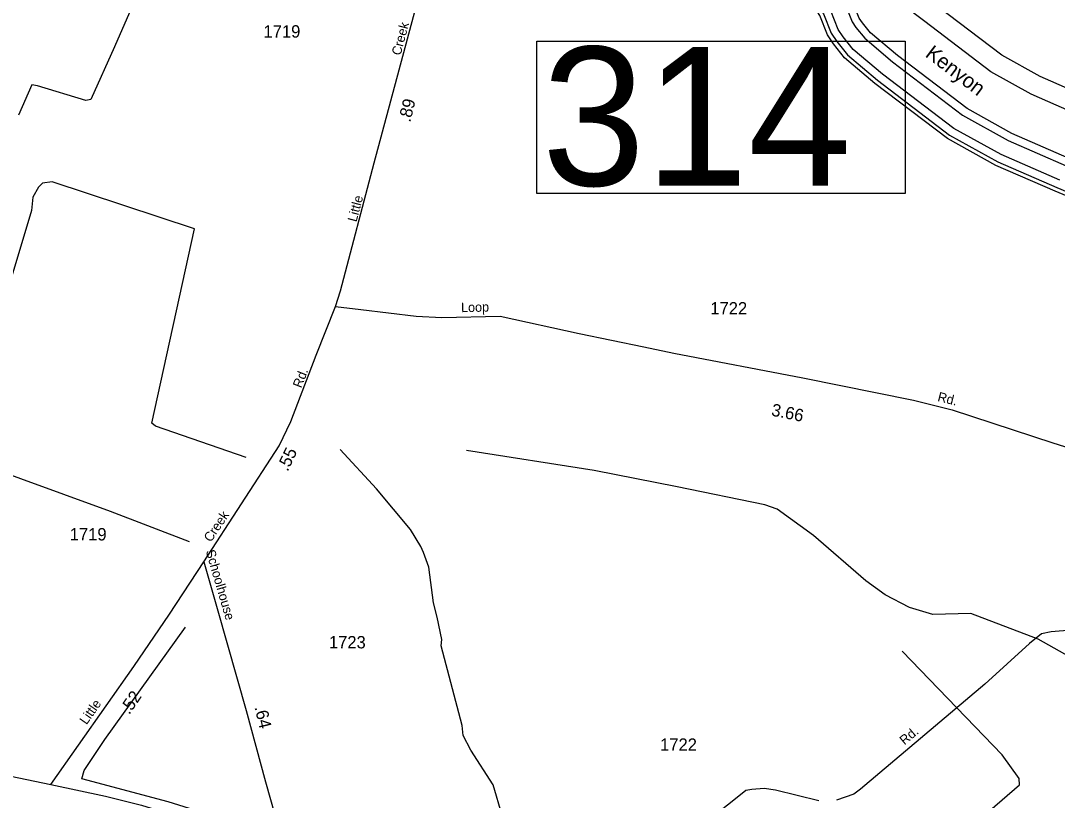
# Model space of a CAD drawing. Extents: x 2532689 to 2764727, y 536648 to 732970.
# Drawn here: x 2700476 to 2710939, y 634378 to 642250 of the extents above; entities that cross this region are included whole.
import ezdxf

# ---------------------------------------------------------------- set-up
doc = ezdxf.new("R2010")
doc.units = 0
for name, color, linetype in [('Exist Hydrographic Bay Label', 7, 'Continuous'), ('Exist Hydrographic Buffer Line', 7, 'Continuous'), ('Exist Hydrographic Creek Single Shore', 7, 'Continuous'), ('Exist Hydrographic River Shore', 7, 'Continuous'), ('Exist Road Secondary Mileage Hundredths English Label', 7, 'Continuous'), ('Exist Road Secondary Structure Standard Bridge Number Label', 7, 'Continuous'), ('Exist Road Secondary Type 20 Attributed', 7, 'Continuous'), ('Exist Road Secondary Type 51 Attributed', 7, 'Continuous'), ('Exist Road Secondary Type 51 Label', 7, 'Continuous'), ('Exist Road Secondary Type 51 Number Label', 7, 'Continuous')]:
    doc.layers.add(name, color=color, linetype=linetype)

msp = doc.modelspace()

# ---------------------------------------------------------------- linework, layer by layer
at = {"layer": 'Exist Hydrographic Buffer Line'}
for points in [[(2711312, 641448), (2710765, 641687), (2710378, 641902), (2709726, 642397), (2709501, 642570), (2709483, 642605), (2709468, 642680), (2709442, 642731), (2709423, 642915), (2709413, 642985), (2709368, 643154), (2709337, 643219), (2709315, 643347), (2709295, 643879), (2709280, 644014), (2709235, 644183), (2709222, 644214), (2709198, 644256), (2709185, 644299), (2709148, 644422)], [(2711060, 640859), (2710480, 641113), (2710028, 641365), (2709325, 641898), (2709053, 642129), (2708972, 642230), (2708941, 642277), (2708875, 642439), (2708847, 642495), (2708824, 642531), (2708817, 642559), (2708786, 642849), (2708783, 642874), (2708767, 642935), (2708740, 642992), (2708723, 643015), (2708677, 643279), (2708655, 643854), (2708650, 643903), (2708634, 643964), (2708626, 643982), (2708617, 644004)], [(2708527, 642403), (2708578, 642319), (2708657, 642126), (2708714, 642041), (2708822, 641905), (2709124, 641649), (2709852, 641096), (2710338, 640826), (2710934, 640565), (2711647, 640267)], [(2710966, 640639), (2710374, 640898), (2709896, 641163), (2709175, 641711), (2708880, 641961), (2708778, 642088), (2708728, 642163), (2708653, 642349)], [(2708801, 642409), (2708870, 642239), (2708907, 642183), (2708995, 642073), (2709275, 641836), (2709984, 641297), (2710445, 641041), (2711028, 640786)], [(2711233, 641264), (2710676, 641508), (2710269, 641734), (2709601, 642241), (2709370, 642418)]]:
    msp.add_lwpolyline(points, dxfattribs=at)
at = {"layer": 'Exist Hydrographic Creek Single Shore'}
for points in [[(2704284, 642519), (2701944, 642799), (2701785, 642822), (2701421, 641987), (2701183, 641455), (2701133, 641446), (2700646, 641594), (2700588, 641602), (2700453, 641297)], [(2702751, 637841), (2701835, 638155), (2701801, 638186), (2702231, 640148), (2700794, 640622), (2700695, 640611), (2700654, 640570), (2700598, 640469), (2700584, 640334), (2700375, 639636)], [(2702179, 636987), (2701381, 637293), (2700002, 637795), (2699439, 637989), (2699321, 638037), (2697728, 638426), (2697687, 638398), (2697647, 638324), (2697627, 638123), (2697564, 637953), (2697565, 637897), (2696902, 636297), (2696880, 636195), (2696825, 636045), (2696770, 635911), (2696747, 635818), (2696715, 635774), (2696645, 635565), (2696569, 635571), (2696393, 635643), (2696215, 635731), (2694910, 636667), (2694201, 637058), (2694033, 637098)], [(2705336, 634225), (2705246, 634533), (2705021, 634885), (2704943, 635033), (2704932, 635135), (2704721, 635937), (2704728, 636003), (2704681, 636228), (2704644, 636371), (2704594, 636733), (2704541, 636882), (2704515, 636940), (2704410, 637113), (2704067, 637523), (2703700, 637922)], [(2707101, 637544), (2706264, 637707), (2704975, 637911)], [(2713854, 636050), (2713613, 636044), (2713406, 635996), (2713072, 635664), (2712883, 635558), (2712330, 635387), (2712104, 635372), (2711786, 635464), (2711524, 635568), (2710747, 636007), (2710065, 636265), (2709682, 636256), (2709446, 636325), (2709201, 636453), (2709006, 636596), (2708478, 637051), (2708113, 637319), (2707987, 637363), (2707101, 637544)], [(2705049, 632653), (2705013, 632711), (2704331, 633386), (2704203, 633483), (2702654, 634146), (2701966, 634364), (2701093, 634595), (2701116, 634678), (2701326, 634992), (2702141, 636128)], [(2707679, 631279), (2707690, 631463), (2707754, 631607), (2707819, 631682), (2707875, 631776), (2707898, 631859), (2707985, 632362), (2708056, 632522), (2708226, 632720), (2709284, 633452), (2710133, 634166), (2710557, 634534), (2710556, 634600), (2710383, 634839), (2709374, 635885)]]:
    msp.add_lwpolyline(points, dxfattribs=at)
at = {"layer": 'Exist Hydrographic River Shore'}
msp.add_lwpolyline([(2713250, 639821), (2711634, 640229), (2710918, 640528), (2710320, 640790), (2709830, 641062), (2709099, 641617), (2708793, 641877), (2708681, 642017), (2708621, 642107), (2708541, 642304), (2708489, 642387), (2708461, 642494), (2708428, 642812), (2708385, 642859), (2708318, 643241), (2708295, 643841), (2708277, 643883), (2708249, 643980), (2708231, 644048), (2708213, 644082)], dxfattribs=at)
at = {"layer": 'Exist Road Secondary Structure Standard Bridge Number Label'}
msp.add_lwpolyline([(2705687, 642044), (2709403, 642044), (2709403, 640507), (2705687, 640507)], close=True, dxfattribs=at)
at = {"layer": 'Exist Road Secondary Type 20 Attributed'}
msp.add_lwpolyline([(2702324, 636785), (2702467, 636292), (2702753, 635286), (2702948, 634565), (2703172, 633768), (2703224, 633519)], dxfattribs=at)
at = {"layer": 'Exist Road Secondary Type 51 Attributed'}
for points in [[(2703653, 639364), (2703703, 639522), (2704043, 640817), (2704800, 643635), (2704841, 643765), (2704870, 643810), (2704897, 643848)], [(2702324, 636785), (2703086, 637957), (2703201, 638205), (2703460, 638873), (2703653, 639364)], [(2703653, 639364), (2703910, 639335), (2704468, 639266), (2704728, 639254), (2705316, 639268), (2706113, 639092), (2706766, 638959), (2707069, 638892), (2708371, 638645), (2709489, 638419), (2709879, 638322), (2710894, 637987), (2711204, 637889)], [(2694016, 636974), (2694175, 636914), (2694379, 636828), (2694701, 636663), (2695110, 636403), (2695297, 636263), (2695565, 636045), (2696179, 635600), (2696294, 635557), (2696422, 635521), (2697042, 635357), (2698210, 635102), (2699381, 634843), (2699889, 634723), (2700781, 634538)], [(2700781, 634538), (2701618, 635730), (2701978, 636259), (2702324, 636785)], [(2711903, 636163), (2710879, 636080), (2710779, 636060), (2710660, 635961), (2710208, 635552), (2708953, 634492), (2708885, 634440), (2708712, 634378)], [(2700781, 634538), (2701332, 634419), (2701696, 634328), (2701969, 634245), (2702311, 634142), (2702569, 634058), (2702747, 633988), (2702883, 633907), (2702972, 633841), (2703081, 633730), (2703224, 633519)], [(2708534, 634374), (2708095, 634481), (2707979, 634498), (2707855, 634487), (2707795, 634476), (2707707, 634408), (2707432, 634187)]]:
    msp.add_lwpolyline(points, dxfattribs=at)

# ---------------------------------------------------------------- texts
at = {"layer": 'Exist Hydrographic Bay Label'}
msp.add_text('Kenyon', height=150, rotation=322.7919, dxfattribs=at).set_placement((2709597, 641895))
at = {"layer": 'Exist Road Secondary Mileage Hundredths English Label'}
for s, rotation, p in [('.89', 76.2465, (2704408, 641219)), ('3.66', 348.5379, (2708046, 638264)), ('.55', 64.2833, (2703170, 637692)), ('.52', 55.5808, (2701571, 635237)), ('.64', 283.4769, (2702835, 635318))]:
    msp.add_text(s, height=125, rotation=rotation, dxfattribs=at).set_placement(p)
at = {"layer": 'Exist Road Secondary Structure Standard Bridge Number Label'}
msp.add_text('314', height=1400, dxfattribs=at).set_placement((2705737, 640586))
at = {"layer": 'Exist Road Secondary Type 51 Label'}
for s, rotation, p in [('Creek', 75.2039, (2704310, 641894)), ('Little', 75.1171, (2703865, 640213)), ('Loop', 1.3556, (2704922, 639307)), ('Rd.', 68.3878, (2703307, 638535)), ('Rd.', 346.1121, (2709725, 638411)), ('Creek', 56.0584, (2702395, 636978)), ('Schoolhouse', 286.2266, (2702343, 636894)), ('Little', 54.9416, (2701140, 635135)), ('Rd.', 40.1807, (2709397, 634932))]:
    msp.add_text(s, height=95, rotation=rotation, dxfattribs=at).set_placement(p)
at = {"layer": 'Exist Road Secondary Type 51 Number Label'}
for s, p in [('1719', (2702927, 642080)), ('1722', (2707437, 639284)), ('1719', (2700971, 637002)), ('1723', (2703587, 635912)), ('1722', (2706930, 634878))]:
    msp.add_text(s, height=125, dxfattribs=at).set_placement(p)

doc.saveas('drawing.dxf')
